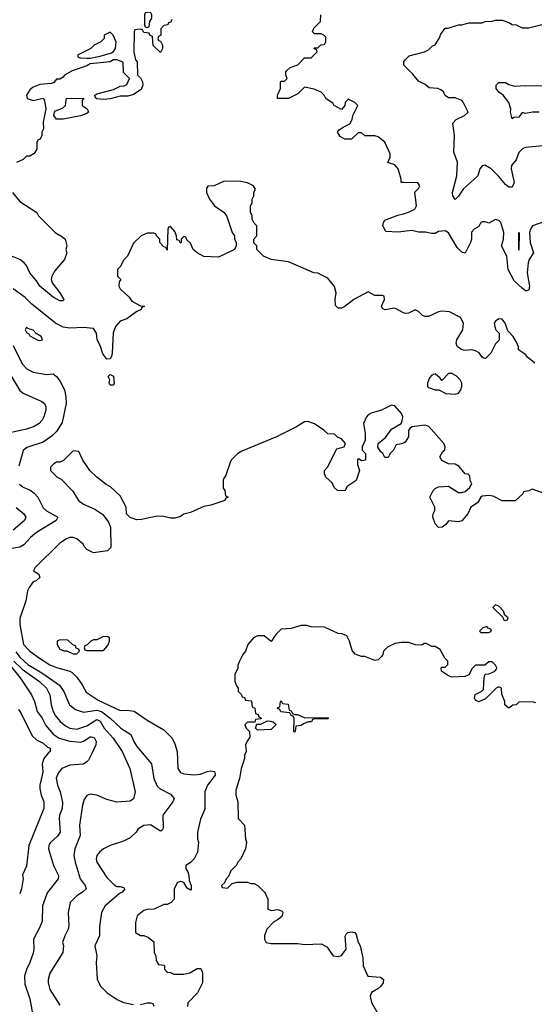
# Model space of a CAD drawing. Header units: inches. Extents: x 2348341 to 2479810, y 460419 to 613669.
# Tile 466 of 656: x 2437710 to 2440782, y 529341 to 535222. Entities that reach past the tile are written whole.
import ezdxf

# ---------------------------------------------------------------- set-up
doc = ezdxf.new("R2010")
doc.units = ezdxf.units.IN
doc.header["$MEASUREMENT"] = 0
for name, color, linetype in [('C4532', 7, 'Continuous'), ('C4533', 7, 'Continuous'), ('C4543', 7, 'Continuous')]:
    doc.layers.add(name, color=color, linetype=linetype)

msp = doc.modelspace()

# ---------------------------------------------------------------- linework, layer by layer
at = {"layer": 'C4532', "color": 2}
for points, elevation in [([(2437871.4, 530000), (2437846, 529930), (2437843.5, 529836.5), (2437826.4, 529793.6), (2437791.3, 529730), (2437794.8, 529670), (2437790, 529646), (2437771.1, 529591.1), (2437750.4, 529549.6), (2437739.3, 529510), (2437740.7, 529460.7), (2437770, 529374), (2437791.6, 529251.6)], 62), ([(2438068.2, 530000), (2438050, 529989), (2438011, 529950), (2437998.8, 529890), (2438002.8, 529810), (2437998.8, 529790), (2437978.8, 529750), (2437966, 529710), (2437970.8, 529690), (2437966.8, 529650), (2437890, 529528), (2437878.8, 529490), (2437878.8, 529470), (2437890.7, 529430), (2437950, 529336)], 66), ([(2438302, 530000), (2438300.7, 529999.3), (2438221, 529930), (2438198.8, 529890), (2438186.4, 529806.4), (2438186, 529750), (2438158.8, 529690), (2438170.8, 529630), (2438166, 529590), (2438171.6, 529491.6), (2438192, 529450), (2438232, 529410), (2438292, 529370), (2438330, 529351), (2438390, 529340.7)], 70), ([(2438632, 530000), (2438632, 529970), (2438614, 529950), (2438590, 529938), (2438570, 529938), (2438511.6, 529908.4), (2438470, 529908), (2438450, 529902), (2438412, 529870), (2438402, 529830), (2438402, 529770), (2438430, 529752), (2438450, 529752), (2438479.6, 529739.6), (2438510, 529714), (2438512, 529650), (2438522, 529630), (2438523.6, 529603.6), (2438538, 529578), (2438570, 529574), (2438574, 529570), (2438574, 529550), (2438590, 529534), (2438610, 529532), (2438630, 529522), (2438690, 529522), (2438726, 529530), (2438770, 529554), (2438790, 529554), (2438794, 529550), (2438802, 529530), (2438802, 529470), (2438771, 529409), (2438714, 529350), (2438711.6, 529328.4)], 74), ([(2439176.8, 530000), (2439191.3, 529970), (2439191.3, 529910), (2439210, 529900.7), (2439250, 529907.3), (2439276.8, 529896.8), (2439281, 529890), (2439274.9, 529865.1), (2439253.2, 529846.8), (2439226.6, 529833.4), (2439184.7, 529790), (2439171.3, 529750), (2439171.3, 529730), (2439182, 529710), (2439210, 529704.7), (2439370, 529704.7), (2439410, 529698), (2439510, 529702), (2439543.6, 529683.6), (2439582, 529630), (2439610, 529626), (2439630, 529632), (2439658, 529670), (2439652.9, 529747.1), (2439659.3, 529760.7), (2439669.3, 529770.7), (2439685.6, 529774.4), (2439710, 529770.8), (2439718, 529758), (2439730, 529712), (2439742.8, 529690), (2439758, 529618), (2439761, 529570), (2439787.3, 529510), (2439862.8, 529502.8), (2439882, 529490), (2439878.8, 529470), (2439864.9, 529450), (2439847.1, 529432.9), (2439810, 529412.3), (2439802, 529390), (2439810, 529352), (2439850, 529282)], 78), ([(2438430, 529340.7), (2438470.7, 529350.7), (2438490.8, 529350.8), (2438505.4, 529345.4), (2438510.7, 529330.7)], 70)]:
    msp.add_lwpolyline(points, dxfattribs=dict(at, elevation=elevation))
at = {"layer": 'C4533', "color": 2}
for points, elevation in [([(2438490, 535266), (2438458, 535262), (2438454, 535250), (2438454, 535190), (2438458, 535178), (2438470, 535174), (2438482, 535178), (2438486, 535210), (2438498, 535230), (2438498, 535250)], 66), ([(2438250, 535148), (2438214, 535130), (2438214, 535110), (2438194, 535090), (2438154, 535070), (2438134, 535050), (2438054, 535010), (2438058, 534998), (2438070, 534994), (2438111.6, 534991.6), (2438130, 534991.3), (2438190, 535004.7), (2438257.2, 535022.8), (2438270, 535032), (2438282, 535050), (2438286, 535090), (2438268, 535130)], 66), ([(2437930, 534627), (2437913.2, 534650), (2437917.2, 534670), (2437923.3, 534676.7), (2437966.3, 534693.7), (2437984, 534710), (2437988.7, 534751.3), (2438092.7, 534752.7), (2438082, 534738), (2438082, 534710), (2438112, 534690), (2438121, 534670), (2438110, 534661.2), (2438072.8, 534647.2), (2437970, 534627)], 66), ([(2437750, 533386), (2437742, 533370), (2437750, 533354), (2437764.7, 533344.7), (2437770, 533334), (2437814, 533310), (2437830, 533306), (2437846, 533310), (2437838, 533330), (2437808.4, 533348.4), (2437790, 533368), (2437758, 533378)], 74), ([(2438250, 533038), (2438244, 533050), (2438248, 533070), (2438238, 533090), (2438250, 533102), (2438270, 533092), (2438274, 533050), (2438270, 533038)], 70), ([(2437950, 531518), (2437934, 531510), (2437934, 531490), (2437950, 531462), (2437972.7, 531452.7), (2437992, 531452), (2438030, 531434), (2438050, 531434), (2438066, 531450), (2438062, 531462), (2438047.3, 531467.3), (2438042, 531482), (2438027.3, 531487.3), (2437996.4, 531516.4)], 78), ([(2438210, 531538), (2438170, 531518), (2438150, 531518), (2438134, 531510), (2438112.7, 531487.3), (2438098, 531482), (2438094, 531470), (2438098, 531458), (2438110, 531454), (2438210, 531454), (2438236.4, 531483.6), (2438246, 531510), (2438246, 531530), (2438236.4, 531536.4)], 78), ([(2439352, 531072), (2439368, 531072), (2439412.7, 531052.7), (2439550, 531054), (2439554, 531050), (2439550, 531046), (2439470, 531046), (2439458, 531042), (2439451.6, 531028.4), (2439432.7, 531027.3), (2439403.6, 531016.4), (2439390, 531006), (2439358, 531002), (2439354, 530970), (2439350, 530966), (2439346, 530970), (2439348, 531048), (2439342, 531062), (2439330, 531066), (2439322, 531082), (2439268.4, 531088.4), (2439262, 531102), (2439248.4, 531108.4), (2439250, 531114), (2439262, 531118), (2439266, 531150), (2439270, 531154), (2439278, 531138), (2439312.7, 531132.7), (2439318, 531098), (2439330, 531094), (2439338, 531078)], 78), ([(2439130, 530978), (2439118, 530990), (2439126, 531014), (2439150, 531014), (2439190, 531034), (2439207.3, 531032.7), (2439225.4, 531025.4), (2439236.9, 531016.9), (2439238, 531010), (2439210, 530982)], 78)]:
    msp.add_lwpolyline(points, close=True, dxfattribs=dict(at, elevation=elevation))
for points, elevation in [([(2440000, 534249.7), (2439988, 534250), (2439988, 534270), (2439969, 534330), (2439950, 534355.3), (2439908.4, 534368.4), (2439920.4, 534399.6), (2439920.4, 534420.4), (2439888.7, 534490), (2439850, 534522), (2439830, 534528.7), (2439770, 534528), (2439750, 534546), (2439730, 534546), (2439690, 534508.7), (2439650, 534508), (2439623.1, 534523.1), (2439606, 534550), (2439616.4, 534563.6), (2439640.2, 534579.8), (2439680.4, 534599.6), (2439694.6, 534625.4), (2439698, 534650), (2439728, 534710), (2439710, 534728), (2439670, 534746), (2439652.7, 534727.3), (2439651.6, 534708.4), (2439630, 534686), (2439588, 534710), (2439580.4, 534720.4), (2439538, 534750), (2439528, 534770), (2439510, 534788), (2439467.3, 534807.3), (2439410, 534818), (2439370, 534778), (2439314, 534750), (2439248, 534750), (2439248, 534770), (2439266, 534810), (2439266, 534850), (2439270, 534854), (2439290, 534854), (2439306, 534870), (2439298, 534890), (2439298, 534910), (2439303.1, 534916.9), (2439324, 534936), (2439370, 534952), (2439410, 534994), (2439450, 534994), (2439486, 535030), (2439482, 535042), (2439466, 535050), (2439470, 535054), (2439490, 535054), (2439508.4, 535071.6), (2439530, 535074), (2439538, 535090), (2439536.4, 535116.4), (2439526, 535130), (2439510, 535138), (2439470, 535138), (2439458, 535150), (2439466, 535170), (2439506, 535210), (2439508, 535250)], 66), ([(2438618, 535222), (2438612.7, 535207.3), (2438598, 535202), (2438594, 535190), (2438570, 535186), (2438552.7, 535167.3), (2438551.6, 535128.4), (2438538, 535122), (2438534, 535110), (2438538, 535098), (2438550, 535094), (2438562, 535070), (2438562, 535050), (2438550, 535026), (2438507.3, 535067.3), (2438502, 535122), (2438486, 535130), (2438482, 535142), (2438450, 535146), (2438442, 535162), (2438430, 535166), (2438398, 535162), (2438394, 535150), (2438392, 535030), (2438402, 534982), (2438412, 534970), (2438414, 534890), (2438430, 534874), (2438442, 534850), (2438444.7, 534830), (2438434.4, 534805.6), (2438390, 534775.3), (2438354.4, 534765.6), (2438310, 534765.2), (2438250, 534749.4), (2438210, 534745.2), (2438170, 534748.7), (2438160.4, 534760.4), (2438158, 534770), (2438170, 534778), (2438270, 534804.7), (2438310, 534824.7), (2438333.6, 534826.4), (2438350, 534834), (2438366, 534870), (2438330, 534906), (2438328, 534968), (2438290, 534982), (2438270, 534982), (2438250, 534969.2), (2438130, 534958), (2438110, 534945.2), (2438023, 534917), (2437978, 534890), (2437970, 534878), (2437950, 534866), (2437930, 534866), (2437912.7, 534847.3), (2437899.6, 534840.4), (2437830, 534835.3), (2437790, 534819), (2437770, 534802), (2437751.3, 534770), (2437754, 534750), (2437790, 534738), (2437850, 534752), (2437858.8, 534738.8), (2437866.8, 534690), (2437850.7, 534610), (2437851, 534569), (2437842, 534550), (2437842, 534530), (2437831.6, 534508.4), (2437818, 534502), (2437812.7, 534487.3), (2437811.6, 534448.4), (2437796.9, 534423.1), (2437770, 534406), (2437750, 534406), (2437730, 534386), (2437690, 534368)], 66), ([(2440000, 533471.3), (2439950, 533498), (2439889.1, 533489.1), (2439876.4, 533496.4), (2439868.7, 533510), (2439888, 533550), (2439886, 533570), (2439875.3, 533575.3), (2439830, 533575.3), (2439790, 533595.3), (2439704.7, 533550), (2439650, 533509.2), (2439630, 533499), (2439610, 533498), (2439595.3, 533515.3), (2439594, 533550), (2439599, 533590), (2439589.1, 533629.1), (2439550, 533678), (2439490, 533708), (2439466, 533710), (2439314.6, 533774.6), (2439210, 533788.7), (2439166, 533810), (2439126, 533850), (2439126, 533870), (2439108, 533888), (2439108.4, 533911.6), (2439126, 533930), (2439126, 533990), (2439110, 534006), (2439098, 534030), (2439098, 534050), (2439088.4, 534071.6), (2439088.4, 534108.4), (2439098, 534130), (2439098, 534150), (2439108, 534170), (2439108.4, 534191.6), (2439118, 534210), (2439106, 534230), (2439070, 534248), (2439030, 534255.3), (2438930, 534258), (2438870, 534228.7), (2438832, 534228), (2438825.4, 534214.6), (2438824.7, 534190), (2438842, 534150), (2438872, 534110), (2438930.7, 534070.7), (2438945.4, 534045.4), (2438978, 533950), (2438992, 533930), (2438992.7, 533912.7), (2439002, 533890), (2439002, 533870), (2438991.6, 533848.4), (2438896.9, 533803.1), (2438810, 533808), (2438768.4, 533828.4), (2438746, 533850), (2438730, 533886), (2438707.3, 533907.3), (2438702, 533922), (2438690, 533926), (2438674, 533910), (2438674, 533890), (2438670, 533886), (2438662, 533902), (2438647.3, 533907.3), (2438646, 533930), (2438636.4, 533956.4), (2438610, 533986), (2438598, 533982), (2438594, 533970), (2438590, 533846), (2438582, 533862), (2438570, 533866), (2438546, 533890), (2438546, 533910), (2438526, 533930), (2438522, 533942), (2438510, 533946), (2438470, 533946), (2438434, 533930), (2438390, 533886), (2438354, 533810), (2438330, 533786), (2438311.6, 533748.4), (2438294, 533730), (2438294, 533690), (2438314, 533670), (2438303.6, 533656.4), (2438302, 533630), (2438310, 533614), (2438363.6, 533563.6), (2438379.6, 533539.6), (2438430, 533512), (2438454, 533510), (2438438, 533502), (2438434, 533490), (2438410, 533478), (2438350, 533435.3), (2438310, 533422), (2438282, 533390), (2438267.7, 533352.3), (2438262, 533230), (2438258.8, 533210), (2438250, 533195.3), (2438230, 533194), (2438205.6, 533225.6), (2438190, 533275.3), (2438172.7, 533310), (2438168, 533350), (2438150, 533378), (2438090, 533384), (2438010, 533379), (2437970, 533386), (2437924, 533410), (2437782.5, 533522.5), (2437741.5, 533561.5), (2437670, 533613.2)], 70), ([(2437666.8, 534190), (2437710, 534136), (2437812, 534070), (2437822, 534050), (2437922, 533950), (2437965.4, 533925.4), (2437982, 533910), (2437991.3, 533870), (2437984.7, 533850), (2437991.3, 533830), (2437978, 533790), (2437918.8, 533721.2), (2437902, 533690), (2437898, 533670), (2437902.8, 533650), (2437950.3, 533590.3), (2437974, 533550), (2437970, 533542), (2437950, 533542), (2437910, 533563.6), (2437829.7, 533629.7), (2437810, 533661.2), (2437769.7, 533709.7), (2437750, 533754), (2437737.2, 533770), (2437710, 533789), (2437650, 533814)], 66), ([(2440000, 533956.2), (2439970, 533952.3), (2439896.4, 533956.4), (2439877.2, 533990), (2439881.2, 534010), (2439890, 534024.7), (2439966.3, 534053.7), (2440000, 534063)], 66), ([(2437670, 533274.8), (2437725.5, 533165.5), (2437754.2, 533134.2), (2437790, 533117.3), (2437870, 533102.8), (2437910, 533106), (2437930, 533091), (2437950, 533064.7), (2437976.3, 533010), (2437985.5, 532970), (2437988, 532930), (2437963.4, 532816.6), (2437930, 532761.2), (2437904.1, 532735.9), (2437850, 532699.3), (2437753.2, 532666.8), (2437730.6, 532649.4), (2437704.1, 532555.9)], 70), ([(2437650, 533106), (2437710, 533007.3), (2437730.4, 532990.4), (2437841.4, 532941.4), (2437858, 532930), (2437866, 532910), (2437866.8, 532890), (2437854, 532850), (2437844, 532830), (2437826, 532810), (2437791.3, 532790), (2437750, 532775.1), (2437650, 532755.1)], 66), ([(2440000, 532693), (2439990, 532688), (2439958, 532682), (2439942, 532650), (2439922, 532630), (2439910, 532606), (2439890, 532606), (2439878, 532630), (2439863.1, 532643.1), (2439848.4, 532668.4), (2439849, 532691), (2439893.2, 532726.8), (2439930, 532776), (2439988, 532810), (2439993.2, 532826.8), (2439996, 532850), (2439989, 532870), (2439950, 532915.3), (2439938, 532918), (2439930, 532919), (2439870, 532889.3), (2439807.5, 532872.5), (2439790, 532862), (2439781, 532850), (2439762, 532810), (2439771.3, 532750), (2439771.3, 532710), (2439754, 532670), (2439754, 532650), (2439774, 532630), (2439774, 532590), (2439750, 532586), (2439736.4, 532596.4), (2439730, 532598), (2439726.4, 532593.6), (2439725.4, 532565.4), (2439738, 532530), (2439718, 532470), (2439665.4, 532434.6), (2439650, 532408.7), (2439606, 532410), (2439588, 532428), (2439574.6, 532454.6), (2439538, 532490), (2439528.7, 532510), (2439528.7, 532530), (2439548, 532550), (2439602, 532658), (2439646, 532670), (2439655.3, 532690), (2439630, 532718), (2439607.3, 532727.3), (2439590, 532746), (2439550, 532748), (2439526, 532770), (2439470, 532808), (2439430, 532822), (2439410, 532819), (2439362, 532790), (2439242, 532730), (2439035.3, 532644.7), (2439010.9, 532629.1), (2438971.1, 532588.9), (2438939.6, 532500.4), (2438923.6, 532476.4), (2438923.6, 532423.6), (2438934, 532410), (2438938, 532378), (2438954, 532370), (2438938, 532362), (2438934, 532350), (2438850, 532322), (2438810, 532314), (2438730, 532279), (2438690, 532268.7), (2438670, 532255.3), (2438635.3, 532244.7), (2438610, 532244), (2438570, 532254), (2438530, 532257.2), (2438436.4, 532236.4), (2438410, 532235.3), (2438370, 532248), (2438348, 532270), (2438346, 532310), (2438310, 532378), (2438252.5, 532432.5), (2438226.3, 532446.3), (2438169.4, 532489.4), (2438128, 532530), (2438086, 532590), (2438062, 532642), (2438030, 532646), (2437971.6, 532588.4), (2437950, 532578), (2437930, 532578), (2437914, 532570), (2437894, 532550), (2437894, 532530), (2437934, 532490), (2437956.9, 532476.9), (2438026.4, 532406.4), (2438061, 532350), (2438090, 532327.3), (2438158.5, 532298.5), (2438207.1, 532267.1), (2438239.8, 532219.8), (2438251.1, 532191.1), (2438254, 532070), (2438234, 532050), (2438150, 532038), (2438110, 532058), (2438094.6, 532074.6), (2438088, 532090), (2438050, 532122), (2438030, 532128.7), (2438010, 532128.7), (2437990, 532122), (2437950, 532095.3), (2437802, 531950), (2437792, 531930), (2437824.7, 531910), (2437830.8, 531890), (2437810, 531873.2), (2437790, 531865.2), (2437766, 531830), (2437756.3, 531810), (2437747.3, 531750), (2437710, 531646), (2437710.4, 531610), (2437733, 531490), (2437770.7, 531450), (2437827.5, 531407.5), (2437890, 531368.5), (2437930, 531352), (2438010, 531330.4), (2438022.3, 531322.3), (2438050, 531294.8), (2438082, 531250), (2438106.2, 531206.2), (2438177.3, 531157.3), (2438310, 531096.3), (2438350, 531098), (2438392.7, 531092.7), (2438470, 531038.8), (2438570, 530981), (2438621, 530930), (2438636.8, 530896.8), (2438650.6, 530850.6), (2438654.8, 530750), (2438670, 530726), (2438690, 530717.3), (2438750, 530710.7), (2438790, 530715.5), (2438828, 530732), (2438850, 530736.4), (2438872.1, 530732.1), (2438875.9, 530715.9), (2438876.3, 530710), (2438830.8, 530650), (2438816, 530610), (2438814.4, 530505.6), (2438790, 530446), (2438772, 530370), (2438772, 530330), (2438778, 530310), (2438772, 530250), (2438751.3, 530210), (2438730, 530188.7), (2438702, 530170), (2438701, 530150), (2438712.8, 530132.8), (2438719.1, 530110), (2438721.4, 530081.4), (2438734, 530050), (2438734.4, 530025.6), (2438730, 530022), (2438710, 530035.3), (2438690, 530068), (2438670, 530074), (2438651.6, 530068.4), (2438632, 530030), (2438632, 530000)], 74), ([(2437707.9, 532447.9), (2437730.6, 532430.6), (2437772.5, 532412.5), (2437795.2, 532395.2), (2437818.8, 532370), (2437850, 532306.8), (2437870, 532287.7), (2437938, 532250), (2437926.8, 532230), (2437810, 532159.3), (2437774.8, 532130), (2437734.2, 532085.8), (2437710, 532072.3), (2437650, 532060.9)], 70), ([(2437688.1, 532308.1), (2437734.8, 532270), (2437746, 532250), (2437738.8, 532230), (2437670, 532173.2)], 66), ([(2440000, 531501.8), (2439990, 531502), (2439950, 531495.3), (2439905.4, 531474.6), (2439882, 531450), (2439878, 531430), (2439870, 531418), (2439850, 531398), (2439830, 531395.3), (2439770, 531419), (2439750, 531419), (2439712.9, 531432.9), (2439693.6, 531453.6), (2439679, 531510), (2439662, 531542), (2439634.6, 531554.6), (2439610, 531555.3), (2439530, 531594), (2439450, 531595.3), (2439423.1, 531603.1), (2439390, 531604), (2439330, 531585.2), (2439270, 531582), (2439238, 531550), (2439210, 531508), (2439170, 531542), (2439130, 531542), (2439104.7, 531530), (2439072, 531490), (2439058, 531450), (2439042, 531430), (2439022, 531390), (2439012.7, 531367.3), (2439011.6, 531348.4), (2438994, 531310), (2438994, 531270), (2439003.6, 531243.6), (2439014, 531230), (2439014, 531210), (2439032.7, 531192.7), (2439038, 531178), (2439052.7, 531172.7), (2439058, 531158), (2439092.7, 531152.7), (2439098, 531118), (2439114, 531110), (2439118, 531078), (2439132.7, 531072.7), (2439138, 531058), (2439154, 531050), (2439150, 531046), (2439118, 531042), (2439114, 531026), (2439070, 531026), (2439054, 531010), (2439062, 530990), (2439082, 530970), (2439083.6, 530936.4), (2439067.1, 530912.9), (2439058, 530890), (2439062, 530850), (2439052, 530830), (2439052, 530810), (2439031, 530750), (2439021, 530690), (2438999.8, 530620.2), (2439001, 530590), (2439012, 530550), (2439014, 530450), (2439051, 530410), (2439058, 530330), (2439064.7, 530310), (2439058, 530270), (2439030.9, 530209.1), (2439012, 530190), (2439002, 530170), (2438970, 530138), (2438956, 530104), (2438942, 530090), (2438932.7, 530067.3), (2438914, 530050), (2438918, 530038), (2438950, 530034), (2438978, 530062), (2439008.9, 530071.1), (2439070, 530071.3), (2439090, 530062), (2439110, 530062), (2439131.1, 530051.1), (2439172, 530010), (2439176.8, 530000)], 78), ([(2437686.8, 531446.8), (2437710, 531414.9), (2437758, 531370), (2437841.1, 531321.1), (2437946.9, 531246.9), (2437974, 531210), (2438007.3, 531130), (2438042, 531102), (2438090, 531084.9), (2438170, 531098), (2438199.1, 531090), (2438250, 531050.4), (2438314, 530990), (2438372.3, 530952.3), (2438390.8, 530910), (2438410, 530881), (2438496.3, 530776.3), (2438510.8, 530690), (2438530, 530644.7), (2438547.9, 530627.9), (2438610, 530596), (2438631.3, 530570), (2438624.7, 530550), (2438564.7, 530470), (2438566, 530394), (2438559.8, 530380.2), (2438550, 530375.3), (2438490, 530413.2), (2438450, 530409), (2438418, 530390), (2438404.7, 530370), (2438370, 530335.3), (2438330, 530315.3), (2438250, 530289), (2438210.6, 530269.4), (2438186, 530250), (2438171, 530230), (2438166.8, 530210), (2438170.8, 530190), (2438230, 530098), (2438274.4, 530054.4), (2438290, 530044.7), (2438310, 530044.7), (2438330, 530038), (2438338, 530030), (2438322, 530010), (2438302, 530000)], 70), ([(2437632, 531392), (2437712.7, 531290), (2437780.7, 531190), (2437799.1, 531150), (2437814.9, 531090), (2437843.1, 531050), (2437866, 531006), (2437910, 530954.9), (2437946, 530930), (2438010, 530912), (2438072.7, 530907.3), (2438090, 530912.4), (2438130, 530938), (2438138, 530938), (2438154, 530934), (2438167.3, 530910), (2438164, 530890), (2438140.5, 530839.5), (2438121, 530799), (2438111, 530789), (2438090, 530776), (2438010, 530769.3), (2437962, 530750), (2437939.1, 530720.9), (2437927.9, 530692.1), (2437935.5, 530650), (2437950.7, 530609.3), (2437966, 530546), (2437963.1, 530510), (2437948.4, 530470), (2437946, 530450), (2437950.7, 530370), (2437934.6, 530345.4), (2437893.2, 530306.8), (2437882.8, 530290), (2437881, 530270), (2437910.8, 530170), (2437940.7, 530110), (2437938.8, 530090), (2437873.7, 530006.3), (2437871.4, 530000)], 62), ([(2437675.8, 531390), (2437723.6, 531343.6), (2437828.2, 531270), (2437870.4, 531230), (2437890.4, 531190), (2437898.4, 531130), (2437910.4, 531090.4), (2437923.4, 531063.4), (2437950.7, 531030), (2437983.9, 531003.9), (2438010, 530990.4), (2438050, 530984.4), (2438110, 531004.4), (2438170, 531041.6), (2438190, 531032.4), (2438214.4, 530990), (2438267.7, 530930), (2438320.7, 530850), (2438366.8, 530750), (2438398.8, 530610), (2438390, 530568.7), (2438370, 530555.3), (2438290, 530549), (2438230, 530565.2), (2438170, 530589.2), (2438130, 530595.3), (2438110, 530588), (2438095.3, 530564.7), (2438084, 530530), (2438066, 530410), (2438070.7, 530350), (2438038.8, 530270), (2438034, 530230), (2438040.7, 530190), (2438070.7, 530090), (2438101, 530050), (2438106, 530030), (2438084.7, 530010), (2438068.2, 530000)], 66), ([(2437702.5, 531102.5), (2437718.4, 531078.4), (2437784.4, 530944.4), (2437810, 530921), (2437850, 530901), (2437876.8, 530876.8), (2437891, 530870), (2437892, 530850), (2437878.8, 530841.2), (2437854, 530810), (2437843.5, 530776.5), (2437847.9, 530727.9), (2437830.5, 530650), (2437830.5, 530630), (2437837.3, 530590), (2437854.8, 530550), (2437854.8, 530510), (2437764, 530290), (2437750, 530166), (2437726.4, 530113.6), (2437730.8, 530090), (2437721, 530030), (2437709.7, 530000)], 58)]:
    msp.add_lwpolyline(points, dxfattribs=dict(at, elevation=elevation))
at = {"layer": 'C4543', "color": 2}
for points, elevation in [([(2440830, 534469), (2440730, 534459), (2440712, 534450), (2440690, 534428), (2440674.4, 534385.6), (2440646, 534350), (2440642.8, 534330), (2440660.7, 534250), (2440650, 534222), (2440630, 534221.2), (2440610, 534237.2), (2440570, 534285.2), (2440524, 534330), (2440487.1, 534352.9), (2440470, 534348.7), (2440456, 534330), (2440444.7, 534290), (2440358, 534210), (2440330, 534168), (2440308.7, 534148.7), (2440295.3, 534170), (2440294, 534190), (2440319.5, 534290), (2440324, 534370), (2440302, 534430), (2440305.2, 534530), (2440296.4, 534603.6), (2440314.6, 534625.4), (2440366, 534650), (2440386, 534670), (2440358, 534730), (2440350, 534738), (2440310, 534755.3), (2440270, 534755.3), (2440250, 534768), (2440239, 534790), (2440223.2, 534803.2), (2440206, 534810), (2440154.6, 534814.6), (2440130, 534835.3), (2440090, 534855.3), (2440056.5, 534896.5), (2440002, 534950), (2440002, 534970), (2440010, 534982), (2440034.6, 535005.4), (2440126, 535030), (2440150, 535042), (2440174.6, 535065.4), (2440189, 535071), (2440214, 535110), (2440224.1, 535135.9), (2440250, 535171.3), (2440268.4, 535171.6), (2440330, 535191.3), (2440350, 535191.3), (2440390, 535202), (2440470, 535202), (2440488.9, 535211.1), (2440530, 535212), (2440550, 535218), (2440590, 535218), (2440630, 535204.7), (2440650, 535192), (2440674, 535190), (2440710, 535172), (2440750, 535172), (2440850, 535198)], 62), ([(2440810.9, 534669.1), (2440771.1, 534668.9), (2440730, 534662), (2440710, 534668), (2440690, 534639), (2440662, 534638), (2440648.7, 534630), (2440639.3, 534670), (2440641.2, 534690), (2440630, 534728), (2440595.3, 534770), (2440569.6, 534789.6), (2440553.2, 534810), (2440553.2, 534830), (2440570, 534846.8), (2440610, 534845.5), (2440630, 534834), (2440665.5, 534825.5), (2440730, 534828.8), (2440850, 534826)], 58), ([(2440000, 534063), (2440030, 534071.3), (2440068, 534090), (2440078, 534110), (2440068.9, 534191.1), (2440090, 534214), (2440098, 534230), (2440087.3, 534247.3), (2440000, 534249.7)], 66), ([(2440844.5, 534015.5), (2440771.3, 533990), (2440759.1, 533970), (2440754, 533950), (2440757.3, 533890), (2440776, 533830), (2440750.7, 533790), (2440745.7, 533770), (2440739.5, 533710), (2440753, 533630), (2440750, 533608), (2440736.9, 533603.1), (2440730, 533602), (2440710, 533617.2), (2440662, 533662), (2440626.6, 533730), (2440617, 533810), (2440585.2, 533870), (2440597.2, 533910), (2440599, 533950), (2440582, 534010), (2440570, 534022), (2440550, 534028), (2440510, 534006), (2440490, 534015.3), (2440470, 534015.3), (2440462, 534010), (2440450, 533986), (2440422, 533970), (2440406.4, 533953.6), (2440406, 533910), (2440400.7, 533890), (2440370, 533828), (2440350, 533833.2), (2440321.7, 533861.7), (2440270, 533949.2), (2440250, 533961.2), (2440210, 533957.2), (2440190, 533945.2), (2440170, 533944), (2440132.9, 533952.9), (2440090, 533952.7), (2440050, 533962.7), (2440000, 533956.2)], 66), ([(2440784, 533170), (2440744.1, 533204.1), (2440730, 533222), (2440688, 533250), (2440687.3, 533267.3), (2440676.4, 533296.4), (2440655.3, 533330), (2440624, 533364), (2440608.7, 533410), (2440590, 533434), (2440570, 533435.3), (2440550, 533422), (2440542.8, 533410), (2440551.1, 533371.1), (2440572, 533350), (2440571.6, 533308.4), (2440550, 533286), (2440522, 533230), (2440490, 533198), (2440480.4, 533200.4), (2440470, 533206), (2440452.7, 533232.7), (2440430, 533244), (2440408.9, 533248.9), (2440370, 533245.2), (2440350, 533249.2), (2440322, 533270), (2440315.3, 533290), (2440319, 533310), (2440355.3, 533370), (2440359, 533410), (2440342, 533442), (2440276.5, 533476.5), (2440230, 533481.2), (2440210, 533477.2), (2440150, 533449.3), (2440130, 533449.2), (2440114, 533454), (2440090, 533478), (2440070, 533488), (2440031.6, 533468.4), (2440010, 533466), (2440000, 533471.3)], 70), ([(2440830, 532395.3), (2440770, 532418), (2440750, 532408), (2440718, 532402), (2440714, 532390), (2440668.4, 532348.4), (2440590, 532348), (2440535.3, 532375.3), (2440510, 532379), (2440470, 532375.3), (2440462, 532370), (2440443.6, 532336.4), (2440402, 532310), (2440384.7, 532270), (2440350, 532228), (2440330, 532222), (2440270, 532228), (2440254, 532206), (2440232, 532190), (2440210, 532188.7), (2440189, 532210), (2440175.3, 532250), (2440178, 532270), (2440188, 532290), (2440188, 532310), (2440158, 532370), (2440178, 532410), (2440190, 532422), (2440209, 532431), (2440270, 532436), (2440330, 532398), (2440350, 532398), (2440370, 532404.7), (2440394.6, 532425.4), (2440408, 532450), (2440398, 532470), (2440396.4, 532496.4), (2440387.3, 532507.3), (2440368.9, 532508.9), (2440332.9, 532552.9), (2440310, 532568), (2440270, 532568.7), (2440228.9, 532588.9), (2440218, 532610), (2440236.4, 532643.6), (2440248, 532652), (2440248.7, 532670), (2440242, 532690), (2440152.1, 532792.1), (2440130, 532799), (2440067.1, 532792.9), (2440051, 532789), (2440039.6, 532780.4), (2440031.3, 532768.7), (2440030.8, 532730), (2440010, 532698), (2440000, 532693)], 74), ([(2440790, 531142), (2440770, 531148), (2440690, 531146), (2440674, 531130), (2440652.7, 531127.3), (2440628.9, 531108.9), (2440606, 531130), (2440606, 531150), (2440587.3, 531192.7), (2440586, 531230), (2440570, 531238), (2440554, 531230), (2440490, 531166), (2440450, 531148), (2440430, 531158), (2440424, 531170), (2440429.4, 531190.6), (2440468.9, 531211.1), (2440479, 531221), (2440482, 531290), (2440488, 531312), (2440510, 531314), (2440530, 531322), (2440546, 531330), (2440556.4, 531343.6), (2440558, 531350), (2440550, 531366), (2440530, 531386), (2440510, 531386), (2440487.3, 531367.3), (2440430, 531366), (2440410, 531346), (2440391.1, 531308.9), (2440370, 531298), (2440290, 531295.3), (2440270, 531302), (2440228.7, 531330), (2440226, 531350), (2440230, 531354), (2440250, 531354), (2440266, 531370), (2440266, 531390), (2440248.4, 531408.4), (2440220.4, 531460.4), (2440190, 531478), (2440170, 531478), (2440136.4, 531496.4), (2440123.6, 531496.4), (2440110, 531486), (2440072, 531488), (2440030, 531501.2), (2440000, 531501.8)], 78)]:
    msp.add_lwpolyline(points, dxfattribs=dict(at, elevation=elevation))
for points, elevation in [([(2440690, 533846), (2440690, 533951.3), (2440690.5, 533949.5)], 62), ([(2440290, 533108.7), (2440270, 533108), (2440230, 533066), (2440220.4, 533080.4), (2440190, 533106), (2440170, 533098), (2440156.9, 533083.1), (2440144.7, 533050), (2440144.7, 533030), (2440150, 533024.7), (2440190, 533011.3), (2440211.6, 533011.6), (2440254, 532990), (2440310, 532984.7), (2440330, 532991.3), (2440344, 533010), (2440349, 533030), (2440349, 533050), (2440339, 533070), (2440315.5, 533095.5)], 74), ([(2440550, 531726), (2440534, 531710), (2440594, 531654), (2440598, 531638), (2440610, 531634), (2440622, 531638), (2440626, 531650), (2440606, 531666), (2440598, 531690), (2440570, 531718)], 78), ([(2440498, 531598), (2440474, 531590), (2440454, 531570), (2440462, 531562), (2440510, 531562), (2440526, 531570), (2440522, 531582), (2440507.3, 531587.3)], 78)]:
    msp.add_lwpolyline(points, close=True, dxfattribs=dict(at, elevation=elevation))

doc.saveas('drawing.dxf')
